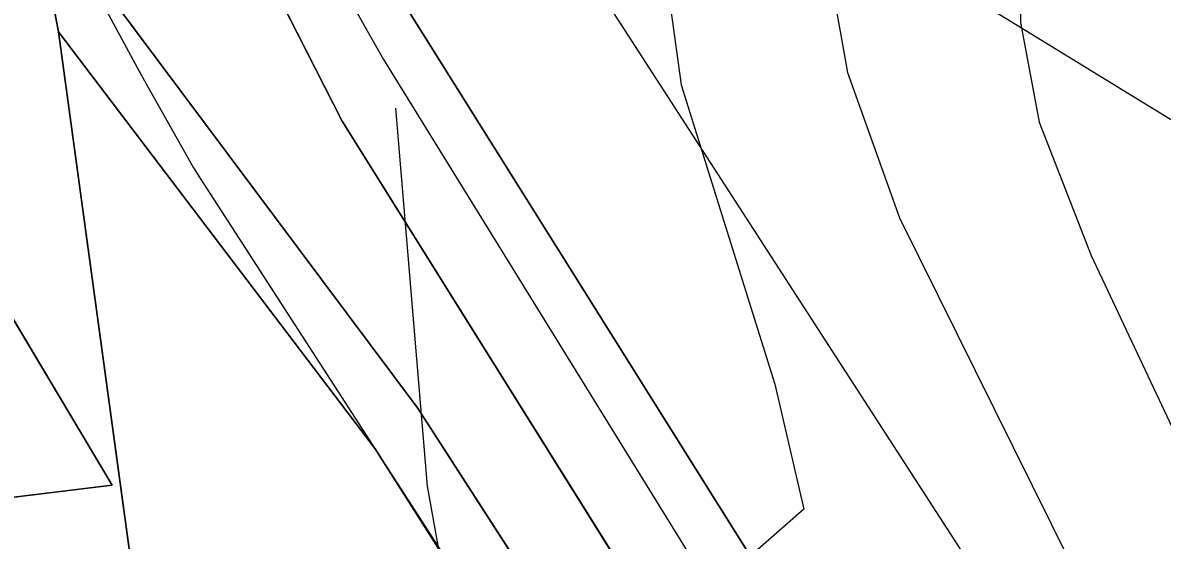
# Model space of a CAD drawing. Extents: x -706130 to -698555, y -971544 to -967260.
# Drawn here: x -704462.3 to -704384.2, y -970603.9 to -970568.4 of the extents above; entities that cross this region are included whole.
import ezdxf

# ---------------------------------------------------------------- set-up
doc = ezdxf.new("R2010")
doc.units = 0
for name, color, linetype in [('Docházková izochrona - VLAK N', 7, 'Continuous'), ('KN_Hranice_parcel', 7, 'Continuous'), ('KN_Polygon parcely', 7, 'Continuous'), ('KN_POZEMKY_10_LESNI POZEMEK', 7, 'Continuous'), ('KN_POZEMKY_14_OSTATNI PLOCHA', 7, 'Continuous'), ('KN_VYUZITI_16_ostatni plocha_silnice', 7, 'Continuous'), ('KN_VYUZITI_17_ostatni plocha_ostatni komunikace', 7, 'Continuous'), ('KN_VYUZITI_27_ostatni plocha_neplodna puda', 7, 'Continuous'), ('Komunikace III třídy osy S', 7, 'Continuous'), ('OP silnic S', 7, 'Continuous'), ('Plochy doprava silniční - silnice III třídy S', 7, 'Continuous'), ('Plochy lesní všeobecné S', 7, 'Continuous'), ('Plochy přírodní - lesní S', 7, 'Continuous'), ('Plochy smíšené nezastavěného území všeobecné S', 7, 'Continuous'), ('Plochy verejnych prostranstvi - komunikace ostatni S', 7, 'Continuous'), ('Regulační bloky v krajině S', 7, 'Continuous'), ('Regulační bloky zastavěné S', 7, 'Continuous'), ('Spoje_RR trasy S', 7, 'Continuous'), ('Trasy cykloturistické N', 7, 'Continuous'), ('USES_BC_mistni S', 7, 'Continuous'), ('USES_ŠRAFY S', 7, 'Continuous'), ('VÝŠKOPIS_vrstevnice hlavní', 7, 'Continuous'), ('VÝŠKOPIS_vrstevnice zesílená', 7, 'Continuous')]:
    doc.layers.add(name, color=color, linetype=linetype)

msp = doc.modelspace()

# ---------------------------------------------------------------- linework, layer by layer
at = {"layer": 'Docházková izochrona - VLAK N'}
msp.add_circle((-704165.451, -969778.767), 800, dxfattribs=at)
at = {"layer": 'KN_Hranice_parcel'}
for p in [(-704464.83, -970542.91), (-704450.81, -970635.33)]:
    msp.add_line(p, (-704459.85, -970569.07), dxfattribs=at)
for points in [[(-704429.88, -970483.99), (-704437.86, -970500.93), (-704440.81, -970512.35), (-704444.18, -970537.3), (-704437.59, -970564.83), (-704389.48, -970641.61), (-704384.25, -970653.17), (-704379.8, -970666.04), (-704377.6, -970678.33), (-704377.41, -970702.19), (-704385.12, -970737.85), (-704395, -970781.85), (-704396.32, -970808.97), (-704393.81, -970830.29), (-704393.06, -970832.89)], [(-704389.28, -970704.44), (-704385.4, -970680.33), (-704390, -970659.17), (-704397.96, -970643.06), (-704440.4, -970575.2), (-704448.09, -970560.09)], [(-704456.72, -970565.07), (-704456.48, -970566.41), (-704435.23, -970594.85), (-704415.64, -970625.27), (-704388.64, -970691.38), (-704389.28, -970704.44)], [(-704459.85, -970569.07), (-704438.13, -970597.66), (-704419.24, -970627.4), (-704392.84, -970693.06), (-704394.53, -970717.38)], [(-704487.48, -970597), (-704484.24, -970603.59), (-704456.17, -970600.17), (-704467.6, -970581)]]:
    msp.add_lwpolyline(points, dxfattribs=at)
at = {"layer": 'KN_Polygon parcely'}
for points in [[(-704392.51, -970404.97), (-704410.54, -970434.28), (-704420.1, -970449.92), (-704432.97, -970471.6), (-704446.53, -970498.08), (-704449.79, -970513.98), (-704452.04, -970539.51), (-704449.76, -970553.12), (-704449.12, -970558.06), (-704448.09, -970560.09), (-704440.4, -970575.2), (-704397.96, -970643.06), (-704390, -970659.17), (-704385.4, -970680.33), (-704389.28, -970704.44), (-704391.73, -970719.71)], [(-704391.73, -970719.71), (-704389.28, -970704.44), (-704388.64, -970691.38), (-704415.64, -970625.27), (-704435.23, -970594.85), (-704456.48, -970566.41), (-704456.72, -970565.07), (-704459.46, -970549.4), (-704460.37, -970544.21), (-704460.86, -970536.48), (-704457.12, -970498.24), (-704455.3, -970482.71), (-704437.52, -970458.16), (-704417.08, -970440.07), (-704416.33, -970439.4), (-704409.13, -970429.05), (-704396.57, -970408.3)], [(-704385.12, -970737.85), (-704377.41, -970702.19), (-704377.6, -970678.33), (-704379.8, -970666.04), (-704384.25, -970653.17), (-704389.48, -970641.61), (-704437.59, -970564.83), (-704444.18, -970537.3), (-704440.81, -970512.35), (-704437.86, -970500.93), (-704429.88, -970483.99), (-704424.96, -970475.5), (-704410.11, -970449.5), (-704399.6, -970431.05), (-704398.62, -970429.46), (-704397.28, -970427.29), (-704394.69, -970423.1), (-704386.46, -970409.76)], [(-704403.45, -970413.95), (-704417.91, -970426.34), (-704444.32, -970449.04), (-704445.53, -970451.26), (-704456.83, -970473.13), (-704462.33, -970484.51), (-704467.66, -970532.1), (-704464.83, -970542.91), (-704459.85, -970569.07), (-704438.13, -970597.66), (-704419.24, -970627.4), (-704392.84, -970693.06), (-704394.53, -970717.38)], [(-704338.27, -970419.08), (-704351.28, -970442.67), (-704352.57, -970444.4), (-704352.11, -970446.17), (-704347.68, -970463.22), (-704349.74, -970487.8), (-704373.16, -970465.99), (-704375.18, -970464.11), (-704380.05, -970468.36), (-704382.69, -970470.66), (-704386.37, -970466.71), (-704410.26, -970471.29), (-704429.88, -970483.99), (-704437.86, -970500.93), (-704440.81, -970512.35), (-704444.18, -970537.3), (-704437.59, -970564.83), (-704389.48, -970641.61), (-704384.25, -970653.17), (-704379.8, -970666.04), (-704377.6, -970678.33), (-704377.41, -970702.19), (-704385.12, -970737.85)], [(-704394.53, -970717.38), (-704392.84, -970693.06), (-704419.24, -970627.4), (-704438.13, -970597.66), (-704459.85, -970569.07), (-704450.81, -970635.33), (-704445.12, -970664.88), (-704467.26, -970667.21), (-704476.1, -970648.13), (-704494.94, -970604.59), (-704526.85, -970635.92), (-704547.49, -970656.85), (-704538.73, -970666.12), (-704533.32, -970689.88), (-704547.13, -970716.92)]]:
    msp.add_lwpolyline(points, dxfattribs=at)
for points in [[(-704450.81, -970635.33), (-704459.85, -970569.07), (-704464.83, -970542.91), (-704484.15, -970551.48), (-704467.6, -970581), (-704456.17, -970600.17), (-704484.24, -970603.59), (-704487.48, -970597), (-704510.32, -970550.54), (-704525.43, -970562.59), (-704561.73, -970641.77), (-704547.49, -970656.85), (-704526.85, -970635.92), (-704494.94, -970604.59), (-704476.1, -970648.13), (-704467.26, -970667.21), (-704445.12, -970664.88)], [(-704448.09, -970560.09), (-704456.72, -970565.07), (-704456.48, -970566.41), (-704435.23, -970594.85), (-704415.64, -970625.27), (-704388.64, -970691.38), (-704389.28, -970704.44), (-704385.4, -970680.33), (-704390, -970659.17), (-704397.96, -970643.06), (-704440.4, -970575.2)], [(-704487.48, -970597), (-704484.24, -970603.59), (-704456.17, -970600.17), (-704467.6, -970581)]]:
    msp.add_lwpolyline(points, close=True, dxfattribs=at)
at = {"layer": 'KN_POZEMKY_10_LESNI POZEMEK'}
for p, q in [((-704464.83, -970542.91), (-704459.85, -970569.07)), ((-704448.09, -970560.09), (-704440.4, -970575.2)), ((-704389.48, -970641.61), (-704437.59, -970564.83)), ((-704435.23, -970594.85), (-704456.48, -970566.41)), ((-704459.85, -970569.07), (-704450.81, -970635.33)), ((-704450.81, -970635.33), (-704459.85, -970569.07)), ((-704459.85, -970569.07), (-704438.13, -970597.66)), ((-704440.4, -970575.2), (-704397.96, -970643.06)), ((-704456.17, -970600.17), (-704467.6, -970581)), ((-704415.64, -970625.27), (-704435.23, -970594.85)), ((-704438.13, -970597.66), (-704419.24, -970627.4)), ((-704484.24, -970603.59), (-704456.17, -970600.17))]:
    msp.add_line(p, q, dxfattribs=at)
at = {"layer": 'KN_POZEMKY_14_OSTATNI PLOCHA'}
for p, q in [((-704459.85, -970569.07), (-704464.83, -970542.91)), ((-704440.4, -970575.2), (-704448.09, -970560.09)), ((-704437.59, -970564.83), (-704389.48, -970641.61)), ((-704456.48, -970566.41), (-704435.23, -970594.85)), ((-704438.13, -970597.66), (-704459.85, -970569.07)), ((-704397.96, -970643.06), (-704440.4, -970575.2)), ((-704467.6, -970581), (-704456.17, -970600.17)), ((-704435.23, -970594.85), (-704415.64, -970625.27)), ((-704419.24, -970627.4), (-704438.13, -970597.66)), ((-704456.17, -970600.17), (-704484.24, -970603.59))]:
    msp.add_line(p, q, dxfattribs=at)
at = {"layer": 'KN_VYUZITI_16_ostatni plocha_silnice'}
for p, q in [((-704440.4, -970575.2), (-704448.09, -970560.09)), ((-704437.59, -970564.83), (-704389.48, -970641.61)), ((-704397.96, -970643.06), (-704440.4, -970575.2))]:
    msp.add_line(p, q, dxfattribs=at)
at = {"layer": 'KN_VYUZITI_17_ostatni plocha_ostatni komunikace'}
for p, q in [((-704459.85, -970569.07), (-704464.83, -970542.91)), ((-704456.48, -970566.41), (-704435.23, -970594.85)), ((-704438.13, -970597.66), (-704459.85, -970569.07)), ((-704435.23, -970594.85), (-704415.64, -970625.27)), ((-704419.24, -970627.4), (-704438.13, -970597.66))]:
    msp.add_line(p, q, dxfattribs=at)
at = {"layer": 'KN_VYUZITI_27_ostatni plocha_neplodna puda'}
for p, q in [((-704467.6, -970581), (-704456.17, -970600.17)), ((-704456.17, -970600.17), (-704484.24, -970603.59))]:
    msp.add_line(p, q, dxfattribs=at)
at = {"layer": 'Komunikace III třídy osy S'}
msp.add_lwpolyline([(-704392.36, -970410.73), (-704399.98, -970422.96), (-704416.579, -970452.251), (-704423.936, -970463.473), (-704430.079, -970474.624), (-704437.32, -970487.74), (-704440.99, -970496.95), (-704443.639, -970506.619), (-704445.45, -970514.71), (-704446.24, -970521.03), (-704446.95, -970529.22), (-704447.27, -970537.94), (-704447.22, -970543.68), (-704446.69, -970550.7), (-704445.73, -970555.16), (-704444.85, -970557.5), (-704443.66, -970559.94), (-704441.03, -970564.8), (-704437.56, -970570.95), (-704394.186, -970641.224)], dxfattribs=at)
at = {"layer": 'OP silnic S'}
for points in [[(-704379.52, -970633.151), (-704424.717, -970563.188), (-704427.901, -970557.544), (-704430.317, -970553.08), (-704431.058, -970551.559), (-704431.299, -970550.919), (-704431.81, -970548.547), (-704432.225, -970543.049), (-704432.268, -970538.15), (-704431.974, -970530.143), (-704431.32, -970522.609), (-704430.655, -970517.284), (-704429.078, -970510.241), (-704426.745, -970501.723), (-704423.542, -970493.685), (-704418.134, -970482.06), (-704413.189, -970472.73), (-704405.138, -970459.282), (-704399.94, -970451.033), (-704400.323, -970450.591), (-704398.657, -970448.996), (-704387.269, -970430.925), (-704379.656, -970418.705)], [(-704456.852, -970567.079), (-704454.158, -970572.055), (-704450.587, -970578.386), (-704450.16, -970579.089), (-704405.184, -970648.71)]]:
    msp.add_lwpolyline(points, dxfattribs=at)
at = {"layer": 'Plochy doprava silniční - silnice III třídy S'}
for p, q in [((-704448.09, -970560.09), (-704440.4, -970575.2)), ((-704389.48, -970641.61), (-704437.59, -970564.83)), ((-704440.4, -970575.2), (-704397.96, -970643.06))]:
    msp.add_line(p, q, dxfattribs=at)
at = {"layer": 'Plochy lesní všeobecné S'}
msp.add_line((-704437.59, -970564.83), (-704389.48, -970641.61), dxfattribs=at)
at = {"layer": 'Plochy přírodní - lesní S'}
for p, q in [((-704464.83, -970542.91), (-704459.85, -970569.07)), ((-704440.4, -970575.2), (-704448.09, -970560.09)), ((-704456.48, -970566.41), (-704435.23, -970594.85)), ((-704459.85, -970569.07), (-704450.81, -970635.33)), ((-704438.13, -970597.66), (-704459.85, -970569.07)), ((-704459.85, -970569.07), (-704450.81, -970635.33)), ((-704397.96, -970643.06), (-704440.4, -970575.2)), ((-704456.17, -970600.17), (-704467.6, -970581)), ((-704435.23, -970594.85), (-704415.64, -970625.27)), ((-704419.24, -970627.4), (-704438.13, -970597.66)), ((-704484.24, -970603.59), (-704456.17, -970600.17))]:
    msp.add_line(p, q, dxfattribs=at)
at = {"layer": 'Plochy smíšené nezastavěného území všeobecné S'}
for p, q in [((-704456.17, -970600.17), (-704467.6, -970581)), ((-704484.24, -970603.59), (-704456.17, -970600.17))]:
    msp.add_line(p, q, dxfattribs=at)
at = {"layer": 'Plochy verejnych prostranstvi - komunikace ostatni S'}
for p, q in [((-704464.83, -970542.91), (-704459.85, -970569.07)), ((-704435.23, -970594.85), (-704456.48, -970566.41))]:
    msp.add_line(p, q, dxfattribs=at)
for points in [[(-704459.85, -970569.07), (-704438.13, -970597.66), (-704419.24, -970627.4), (-704392.84, -970693.06)], [(-704389.28, -970704.44), (-704388.64, -970691.38), (-704415.64, -970625.27), (-704435.23, -970594.85)]]:
    msp.add_lwpolyline(points, dxfattribs=at)
at = {"layer": 'Regulační bloky v krajině S'}
for p, q in [((-704459.85, -970569.07), (-704464.83, -970542.91)), ((-704440.4, -970575.2), (-704448.09, -970560.09)), ((-704437.59, -970564.83), (-704389.48, -970641.61)), ((-704456.48, -970566.41), (-704435.23, -970594.85)), ((-704438.13, -970597.66), (-704459.85, -970569.07)), ((-704397.96, -970643.06), (-704440.4, -970575.2)), ((-704467.6, -970581), (-704456.17, -970600.17)), ((-704435.23, -970594.85), (-704415.64, -970625.27)), ((-704419.24, -970627.4), (-704438.13, -970597.66)), ((-704456.17, -970600.17), (-704484.24, -970603.59))]:
    msp.add_line(p, q, dxfattribs=at)
at = {"layer": 'Regulační bloky zastavěné S'}
for p, q in [((-704464.83, -970542.91), (-704459.85, -970569.07)), ((-704448.09, -970560.09), (-704440.4, -970575.2)), ((-704389.48, -970641.61), (-704437.59, -970564.83)), ((-704435.23, -970594.85), (-704456.48, -970566.41)), ((-704440.4, -970575.2), (-704397.96, -970643.06))]:
    msp.add_line(p, q, dxfattribs=at)
for points in [[(-704459.85, -970569.07), (-704438.13, -970597.66), (-704419.24, -970627.4), (-704392.84, -970693.06)], [(-704389.28, -970704.44), (-704388.64, -970691.38), (-704415.64, -970625.27), (-704435.23, -970594.85)]]:
    msp.add_lwpolyline(points, dxfattribs=at)
at = {"layer": 'Spoje_RR trasy S'}
msp.add_lwpolyline([(-703762.901, -970955.814), (-704408.594, -970559.728), (-705036.208, -970174.735)], dxfattribs=at)
at = {"layer": 'Trasy cykloturistické N'}
msp.add_lwpolyline([(-704385.12, -970737.85), (-704377.41, -970702.19), (-704377.6, -970678.33), (-704379.8, -970666.04), (-704389.48, -970641.61), (-704437.59, -970564.83), (-704444.18, -970537.3), (-704440.81, -970512.35), (-704437.86, -970500.93), (-704429.88, -970483.99), (-704424.96, -970475.5), (-704410.11, -970449.5), (-704410.11, -970449.5), (-704398.62, -970429.46), (-704397.28, -970427.29), (-704386.46, -970409.76)], dxfattribs=at)
at = {"layer": 'USES_BC_mistni S'}
msp.add_lwpolyline([(-704397.96, -970643.06), (-704440.4, -970575.2), (-704448.09, -970560.09), (-704449.12, -970558.06), (-704449.76, -970553.12), (-704460.37, -970544.21), (-704464.83, -970542.91), (-704484.15, -970551.48), (-704467.6, -970581), (-704456.17, -970600.17), (-704484.24, -970603.59), (-704487.48, -970597), (-704510.32, -970550.54), (-704525.43, -970562.59), (-704538.37, -970562.72), (-704556.51, -970529.3), (-704524.97, -970522.38), (-704523.9, -970517.3), (-704554.69, -970511.32), (-704554.75, -970507.86), (-704587.04, -970506.57)], dxfattribs=at)
at = {"layer": 'USES_ŠRAFY S'}
msp.add_lwpolyline([(-704397.96, -970643.06), (-704440.4, -970575.2), (-704448.09, -970560.09), (-704449.12, -970558.06), (-704449.76, -970553.12), (-704460.37, -970544.21), (-704464.83, -970542.91), (-704484.15, -970551.48), (-704467.6, -970581), (-704456.17, -970600.17), (-704484.24, -970603.59), (-704487.48, -970597), (-704510.32, -970550.54), (-704525.43, -970562.59), (-704538.37, -970562.72), (-704556.51, -970529.3), (-704524.97, -970522.38), (-704523.9, -970517.3), (-704554.69, -970511.32), (-704554.75, -970507.86), (-704587.04, -970506.57)], dxfattribs=at)
at = {"layer": 'VÝŠKOPIS_vrstevnice hlavní'}
for points in [[(-704259.506, -970394.074), (-704290.465, -970442.011), (-704319.856, -970482.102), (-704333.837, -970497.224), (-704342.397, -970502.789), (-704368.934, -970512.205), (-704383.344, -970519.767), (-704391.191, -970525.616), (-704398.467, -970533.606), (-704402.747, -970540.454), (-704405.886, -970549.585), (-704407.027, -970556.433), (-704406.884, -970565.564), (-704405.743, -970571.841), (-704402.176, -970581.828), (-704387.909, -970610.648), (-704378.921, -970632.619), (-704375.212, -970644.603), (-704372.786, -970656.588), (-704372.643, -970668.572), (-704375.711, -970676.181), (-704379.34, -970678.957), (-704384.889, -970678.53), (-704388.518, -970687.287)], [(-704338.403, -970519.909), (-704343.539, -970521.621), (-704364.084, -970525.188), (-704371.502, -970528.041), (-704377.78, -970531.893), (-704381.632, -970535.175), (-704388.765, -970543.307), (-704392.475, -970552.438), (-704393.902, -970559.286), (-704393.902, -970568.417), (-704392.617, -970575.266), (-704389.051, -970584.396), (-704372.929, -970618.637), (-704362.799, -970643.747), (-704358.091, -970659.727), (-704356.664, -970668.857), (-704356.236, -970680.842), (-704357.235, -970689.973), (-704359.803, -970699.104), (-704374.498, -970731.062)], [(-704436.756, -970574.3), (-704434.563, -970600.233), (-704430.71, -970621.776), (-704430.568, -970633.76), (-704431.709, -970637.327), (-704434.278, -970640.323), (-704437.987, -970640.894), (-704440.412, -970639.895), (-704444.407, -970636.614), (-704456.249, -970622.346), (-704468.09, -970604.228), (-704476.223, -970586.965), (-704484.497, -970566.42), (-704492.059, -970552.724), (-704500.762, -970541.024), (-704506.469, -970536.173), (-704518.453, -970529.468), (-704534.432, -970524.474), (-704546.417, -970522.335), (-704564.108, -970521.05), (-704582.084, -970522.049)]]:
    msp.add_lwpolyline(points, dxfattribs=at)
at = {"layer": 'VÝŠKOPIS_vrstevnice zesílená'}
msp.add_lwpolyline([(-704232.393, -970347.113), (-704252.412, -970354.567), (-704265.487, -970364.443), (-704273.202, -970373.529), (-704280.621, -970388.51), (-704295.744, -970425.604), (-704304.447, -970443.152), (-704312.151, -970454.566), (-704320.712, -970465.123), (-704330.271, -970474.54), (-704341.399, -970483.956), (-704360.089, -970494.371), (-704381.489, -970503.359), (-704391.334, -970508.495), (-704404.459, -970518.197), (-704407.741, -970522.049), (-704413.019, -970531.18), (-704415.873, -970537.6), (-704419.011, -970551.012), (-704418.583, -970562.425), (-704417.157, -970572.697), (-704410.737, -970593.242), (-704408.739, -970601.802), (-704414.146, -970606.547)], dxfattribs=at)

doc.saveas('drawing.dxf')
